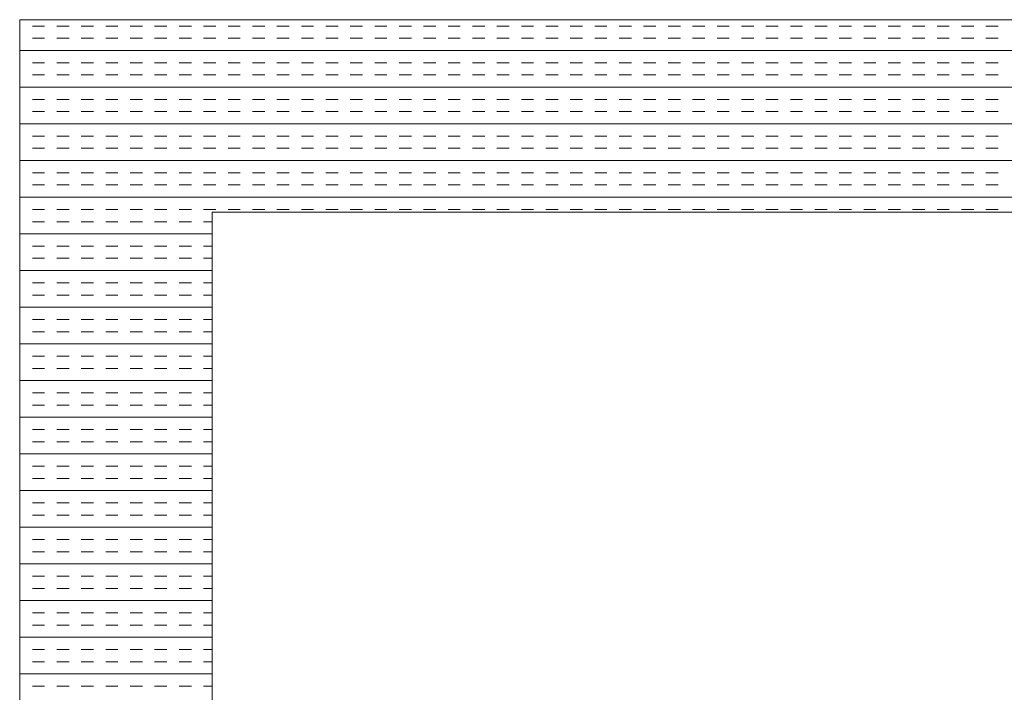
# Model space of a CAD drawing. Extents: x 3940905 to 4145695, y 925352 to 1109797.
# Tile 823 of 1056: x 4040524 to 4040780, y 1100477 to 1100652. Entities that reach past the tile are written whole.
import ezdxf

# ---------------------------------------------------------------- set-up
doc = ezdxf.new("R2010")
doc.units = 0
doc.header["$LTSCALE"] = 750
doc.header["$MEASUREMENT"] = 0
doc.layers.add('CKD Equipments', color=252, linetype='CONTINUOUS', lineweight=0)

msp = doc.modelspace()

# ---------------------------------------------------------------- linework, layer by layer
at = {"layer": 'CKD Equipments'}
for p, q in [((4040524.42, 1100651.64, -7.61), (4040524.42, 1099951.64, -7.61)), ((4041342.42, 1100651.64, -7.61), (4040524.42, 1100651.64, -7.61)), ((4040574.42, 1100601.64, -7.61), (4040574.42, 1100001.64, -7.61)), ((4041292.42, 1100601.64, -7.61), (4040574.42, 1100601.64, -7.61))]:
    msp.add_line(p, q, dxfattribs=at)
at = {"layer": 'CKD Equipments', "color": 4, "linetype": 'Continuous'}
for p, q in [((4040524.55, 1100649.98, -7.61), (4040524.42, 1100649.98, -7.61)), ((4040530.9, 1100649.98, -7.61), (4040527.72, 1100649.98, -7.61)), ((4040537.25, 1100649.98, -7.61), (4040534.07, 1100649.98, -7.61)), ((4040543.6, 1100649.98, -7.61), (4040540.42, 1100649.98, -7.61)), ((4040549.95, 1100649.98, -7.61), (4040546.77, 1100649.98, -7.61)), ((4040556.3, 1100649.98, -7.61), (4040553.12, 1100649.98, -7.61)), ((4040562.65, 1100649.98, -7.61), (4040559.47, 1100649.98, -7.61)), ((4040569, 1100649.98, -7.61), (4040565.82, 1100649.98, -7.61)), ((4040575.35, 1100649.98, -7.61), (4040572.17, 1100649.98, -7.61)), ((4040581.7, 1100649.98, -7.61), (4040578.52, 1100649.98, -7.61)), ((4040588.05, 1100649.98, -7.61), (4040584.87, 1100649.98, -7.61)), ((4040594.4, 1100649.98, -7.61), (4040591.22, 1100649.98, -7.61)), ((4040600.75, 1100649.98, -7.61), (4040597.57, 1100649.98, -7.61)), ((4040607.1, 1100649.98, -7.61), (4040603.92, 1100649.98, -7.61)), ((4040613.45, 1100649.98, -7.61), (4040610.27, 1100649.98, -7.61)), ((4040619.8, 1100649.98, -7.61), (4040616.62, 1100649.98, -7.61)), ((4040626.15, 1100649.98, -7.61), (4040622.97, 1100649.98, -7.61)), ((4040632.5, 1100649.98, -7.61), (4040629.32, 1100649.98, -7.61)), ((4040638.85, 1100649.98, -7.61), (4040635.67, 1100649.98, -7.61)), ((4040645.2, 1100649.98, -7.61), (4040642.02, 1100649.98, -7.61)), ((4040651.55, 1100649.98, -7.61), (4040648.37, 1100649.98, -7.61)), ((4040657.9, 1100649.98, -7.61), (4040654.72, 1100649.98, -7.61)), ((4040664.25, 1100649.98, -7.61), (4040661.07, 1100649.98, -7.61)), ((4040670.6, 1100649.98, -7.61), (4040667.42, 1100649.98, -7.61)), ((4040676.95, 1100649.98, -7.61), (4040673.77, 1100649.98, -7.61)), ((4040683.3, 1100649.98, -7.61), (4040680.12, 1100649.98, -7.61)), ((4040689.65, 1100649.98, -7.61), (4040686.47, 1100649.98, -7.61)), ((4040696, 1100649.98, -7.61), (4040692.82, 1100649.98, -7.61)), ((4040702.35, 1100649.98, -7.61), (4040699.17, 1100649.98, -7.61)), ((4040708.7, 1100649.98, -7.61), (4040705.52, 1100649.98, -7.61)), ((4040715.05, 1100649.98, -7.61), (4040711.87, 1100649.98, -7.61)), ((4040721.4, 1100649.98, -7.61), (4040718.22, 1100649.98, -7.61)), ((4040727.75, 1100649.98, -7.61), (4040724.57, 1100649.98, -7.61)), ((4040734.1, 1100649.98, -7.61), (4040730.92, 1100649.98, -7.61)), ((4040740.45, 1100649.98, -7.61), (4040737.27, 1100649.98, -7.61)), ((4040746.8, 1100649.98, -7.61), (4040743.62, 1100649.98, -7.61)), ((4040753.15, 1100649.98, -7.61), (4040749.97, 1100649.98, -7.61)), ((4040759.5, 1100649.98, -7.61), (4040756.32, 1100649.98, -7.61)), ((4040765.85, 1100649.98, -7.61), (4040762.67, 1100649.98, -7.61)), ((4040772.2, 1100649.98, -7.61), (4040769.02, 1100649.98, -7.61)), ((4040778.55, 1100649.98, -7.61), (4040775.37, 1100649.98, -7.61)), ((4040524.55, 1100646.81, -7.61), (4040524.42, 1100646.81, -7.61)), ((4040530.9, 1100646.81, -7.61), (4040527.72, 1100646.81, -7.61)), ((4040537.25, 1100646.81, -7.61), (4040534.07, 1100646.81, -7.61)), ((4040543.6, 1100646.81, -7.61), (4040540.42, 1100646.81, -7.61)), ((4040549.95, 1100646.81, -7.61), (4040546.77, 1100646.81, -7.61)), ((4040556.3, 1100646.81, -7.61), (4040553.12, 1100646.81, -7.61)), ((4040562.65, 1100646.81, -7.61), (4040559.47, 1100646.81, -7.61)), ((4040569, 1100646.81, -7.61), (4040565.82, 1100646.81, -7.61)), ((4040575.35, 1100646.81, -7.61), (4040572.17, 1100646.81, -7.61)), ((4040581.7, 1100646.81, -7.61), (4040578.52, 1100646.81, -7.61)), ((4040588.05, 1100646.81, -7.61), (4040584.87, 1100646.81, -7.61)), ((4040594.4, 1100646.81, -7.61), (4040591.22, 1100646.81, -7.61)), ((4040600.75, 1100646.81, -7.61), (4040597.57, 1100646.81, -7.61)), ((4040607.1, 1100646.81, -7.61), (4040603.92, 1100646.81, -7.61)), ((4040613.45, 1100646.81, -7.61), (4040610.27, 1100646.81, -7.61)), ((4040619.8, 1100646.81, -7.61), (4040616.62, 1100646.81, -7.61)), ((4040626.15, 1100646.81, -7.61), (4040622.97, 1100646.81, -7.61)), ((4040632.5, 1100646.81, -7.61), (4040629.32, 1100646.81, -7.61)), ((4040638.85, 1100646.81, -7.61), (4040635.67, 1100646.81, -7.61)), ((4040645.2, 1100646.81, -7.61), (4040642.02, 1100646.81, -7.61)), ((4040651.55, 1100646.81, -7.61), (4040648.37, 1100646.81, -7.61)), ((4040657.9, 1100646.81, -7.61), (4040654.72, 1100646.81, -7.61)), ((4040664.25, 1100646.81, -7.61), (4040661.07, 1100646.81, -7.61)), ((4040670.6, 1100646.81, -7.61), (4040667.42, 1100646.81, -7.61)), ((4040676.95, 1100646.81, -7.61), (4040673.77, 1100646.81, -7.61)), ((4040683.3, 1100646.81, -7.61), (4040680.12, 1100646.81, -7.61)), ((4040689.65, 1100646.81, -7.61), (4040686.47, 1100646.81, -7.61)), ((4040696, 1100646.81, -7.61), (4040692.82, 1100646.81, -7.61)), ((4040702.35, 1100646.81, -7.61), (4040699.17, 1100646.81, -7.61)), ((4040708.7, 1100646.81, -7.61), (4040705.52, 1100646.81, -7.61)), ((4040715.05, 1100646.81, -7.61), (4040711.87, 1100646.81, -7.61)), ((4040721.4, 1100646.81, -7.61), (4040718.22, 1100646.81, -7.61)), ((4040727.75, 1100646.81, -7.61), (4040724.57, 1100646.81, -7.61)), ((4040734.1, 1100646.81, -7.61), (4040730.92, 1100646.81, -7.61)), ((4040740.45, 1100646.81, -7.61), (4040737.27, 1100646.81, -7.61)), ((4040746.8, 1100646.81, -7.61), (4040743.62, 1100646.81, -7.61)), ((4040753.15, 1100646.81, -7.61), (4040749.97, 1100646.81, -7.61)), ((4040759.5, 1100646.81, -7.61), (4040756.32, 1100646.81, -7.61)), ((4040765.85, 1100646.81, -7.61), (4040762.67, 1100646.81, -7.61)), ((4040772.2, 1100646.81, -7.61), (4040769.02, 1100646.81, -7.61)), ((4040778.55, 1100646.81, -7.61), (4040775.37, 1100646.81, -7.61)), ((4041342.42, 1100643.63, -7.61), (4040524.42, 1100643.63, -7.61)), ((4040524.55, 1100640.46, -7.61), (4040524.42, 1100640.46, -7.61)), ((4040530.9, 1100640.46, -7.61), (4040527.72, 1100640.46, -7.61)), ((4040537.25, 1100640.46, -7.61), (4040534.07, 1100640.46, -7.61)), ((4040543.6, 1100640.46, -7.61), (4040540.42, 1100640.46, -7.61)), ((4040549.95, 1100640.46, -7.61), (4040546.77, 1100640.46, -7.61)), ((4040556.3, 1100640.46, -7.61), (4040553.12, 1100640.46, -7.61)), ((4040562.65, 1100640.46, -7.61), (4040559.47, 1100640.46, -7.61)), ((4040569, 1100640.46, -7.61), (4040565.82, 1100640.46, -7.61)), ((4040575.35, 1100640.46, -7.61), (4040572.17, 1100640.46, -7.61)), ((4040581.7, 1100640.46, -7.61), (4040578.52, 1100640.46, -7.61)), ((4040588.05, 1100640.46, -7.61), (4040584.87, 1100640.46, -7.61)), ((4040594.4, 1100640.46, -7.61), (4040591.22, 1100640.46, -7.61)), ((4040600.75, 1100640.46, -7.61), (4040597.57, 1100640.46, -7.61)), ((4040607.1, 1100640.46, -7.61), (4040603.92, 1100640.46, -7.61)), ((4040613.45, 1100640.46, -7.61), (4040610.27, 1100640.46, -7.61)), ((4040619.8, 1100640.46, -7.61), (4040616.62, 1100640.46, -7.61)), ((4040626.15, 1100640.46, -7.61), (4040622.97, 1100640.46, -7.61)), ((4040632.5, 1100640.46, -7.61), (4040629.32, 1100640.46, -7.61)), ((4040638.85, 1100640.46, -7.61), (4040635.67, 1100640.46, -7.61)), ((4040645.2, 1100640.46, -7.61), (4040642.02, 1100640.46, -7.61)), ((4040651.55, 1100640.46, -7.61), (4040648.37, 1100640.46, -7.61)), ((4040657.9, 1100640.46, -7.61), (4040654.72, 1100640.46, -7.61)), ((4040664.25, 1100640.46, -7.61), (4040661.07, 1100640.46, -7.61)), ((4040670.6, 1100640.46, -7.61), (4040667.42, 1100640.46, -7.61)), ((4040676.95, 1100640.46, -7.61), (4040673.77, 1100640.46, -7.61)), ((4040683.3, 1100640.46, -7.61), (4040680.12, 1100640.46, -7.61)), ((4040689.65, 1100640.46, -7.61), (4040686.47, 1100640.46, -7.61)), ((4040696, 1100640.46, -7.61), (4040692.82, 1100640.46, -7.61)), ((4040702.35, 1100640.46, -7.61), (4040699.17, 1100640.46, -7.61)), ((4040708.7, 1100640.46, -7.61), (4040705.52, 1100640.46, -7.61)), ((4040715.05, 1100640.46, -7.61), (4040711.87, 1100640.46, -7.61)), ((4040721.4, 1100640.46, -7.61), (4040718.22, 1100640.46, -7.61)), ((4040727.75, 1100640.46, -7.61), (4040724.57, 1100640.46, -7.61)), ((4040734.1, 1100640.46, -7.61), (4040730.92, 1100640.46, -7.61)), ((4040740.45, 1100640.46, -7.61), (4040737.27, 1100640.46, -7.61)), ((4040746.8, 1100640.46, -7.61), (4040743.62, 1100640.46, -7.61)), ((4040753.15, 1100640.46, -7.61), (4040749.97, 1100640.46, -7.61)), ((4040759.5, 1100640.46, -7.61), (4040756.32, 1100640.46, -7.61)), ((4040765.85, 1100640.46, -7.61), (4040762.67, 1100640.46, -7.61)), ((4040772.2, 1100640.46, -7.61), (4040769.02, 1100640.46, -7.61)), ((4040778.55, 1100640.46, -7.61), (4040775.37, 1100640.46, -7.61)), ((4040524.55, 1100637.28, -7.61), (4040524.42, 1100637.28, -7.61)), ((4040530.9, 1100637.28, -7.61), (4040527.72, 1100637.28, -7.61)), ((4040537.25, 1100637.28, -7.61), (4040534.07, 1100637.28, -7.61)), ((4040543.6, 1100637.28, -7.61), (4040540.42, 1100637.28, -7.61)), ((4040549.95, 1100637.28, -7.61), (4040546.77, 1100637.28, -7.61)), ((4040556.3, 1100637.28, -7.61), (4040553.12, 1100637.28, -7.61)), ((4040562.65, 1100637.28, -7.61), (4040559.47, 1100637.28, -7.61)), ((4040569, 1100637.28, -7.61), (4040565.82, 1100637.28, -7.61)), ((4040575.35, 1100637.28, -7.61), (4040572.17, 1100637.28, -7.61)), ((4040581.7, 1100637.28, -7.61), (4040578.52, 1100637.28, -7.61)), ((4040588.05, 1100637.28, -7.61), (4040584.87, 1100637.28, -7.61)), ((4040594.4, 1100637.28, -7.61), (4040591.22, 1100637.28, -7.61)), ((4040600.75, 1100637.28, -7.61), (4040597.57, 1100637.28, -7.61)), ((4040607.1, 1100637.28, -7.61), (4040603.92, 1100637.28, -7.61)), ((4040613.45, 1100637.28, -7.61), (4040610.27, 1100637.28, -7.61)), ((4040619.8, 1100637.28, -7.61), (4040616.62, 1100637.28, -7.61)), ((4040626.15, 1100637.28, -7.61), (4040622.97, 1100637.28, -7.61)), ((4040632.5, 1100637.28, -7.61), (4040629.32, 1100637.28, -7.61)), ((4040638.85, 1100637.28, -7.61), (4040635.67, 1100637.28, -7.61)), ((4040645.2, 1100637.28, -7.61), (4040642.02, 1100637.28, -7.61)), ((4040651.55, 1100637.28, -7.61), (4040648.37, 1100637.28, -7.61)), ((4040657.9, 1100637.28, -7.61), (4040654.72, 1100637.28, -7.61)), ((4040664.25, 1100637.28, -7.61), (4040661.07, 1100637.28, -7.61)), ((4040670.6, 1100637.28, -7.61), (4040667.42, 1100637.28, -7.61)), ((4040676.95, 1100637.28, -7.61), (4040673.77, 1100637.28, -7.61)), ((4040683.3, 1100637.28, -7.61), (4040680.12, 1100637.28, -7.61)), ((4040689.65, 1100637.28, -7.61), (4040686.47, 1100637.28, -7.61)), ((4040696, 1100637.28, -7.61), (4040692.82, 1100637.28, -7.61)), ((4040702.35, 1100637.28, -7.61), (4040699.17, 1100637.28, -7.61)), ((4040708.7, 1100637.28, -7.61), (4040705.52, 1100637.28, -7.61)), ((4040715.05, 1100637.28, -7.61), (4040711.87, 1100637.28, -7.61)), ((4040721.4, 1100637.28, -7.61), (4040718.22, 1100637.28, -7.61)), ((4040727.75, 1100637.28, -7.61), (4040724.57, 1100637.28, -7.61)), ((4040734.1, 1100637.28, -7.61), (4040730.92, 1100637.28, -7.61)), ((4040740.45, 1100637.28, -7.61), (4040737.27, 1100637.28, -7.61)), ((4040746.8, 1100637.28, -7.61), (4040743.62, 1100637.28, -7.61)), ((4040753.15, 1100637.28, -7.61), (4040749.97, 1100637.28, -7.61)), ((4040759.5, 1100637.28, -7.61), (4040756.32, 1100637.28, -7.61)), ((4040765.85, 1100637.28, -7.61), (4040762.67, 1100637.28, -7.61)), ((4040772.2, 1100637.28, -7.61), (4040769.02, 1100637.28, -7.61)), ((4040778.55, 1100637.28, -7.61), (4040775.37, 1100637.28, -7.61)), ((4041342.42, 1100634.11, -7.61), (4040524.42, 1100634.11, -7.61)), ((4040524.55, 1100630.93, -7.61), (4040524.42, 1100630.93, -7.61)), ((4040530.9, 1100630.93, -7.61), (4040527.72, 1100630.93, -7.61)), ((4040537.25, 1100630.93, -7.61), (4040534.07, 1100630.93, -7.61)), ((4040543.6, 1100630.93, -7.61), (4040540.42, 1100630.93, -7.61)), ((4040549.95, 1100630.93, -7.61), (4040546.77, 1100630.93, -7.61)), ((4040556.3, 1100630.93, -7.61), (4040553.12, 1100630.93, -7.61)), ((4040562.65, 1100630.93, -7.61), (4040559.47, 1100630.93, -7.61)), ((4040569, 1100630.93, -7.61), (4040565.82, 1100630.93, -7.61)), ((4040575.35, 1100630.93, -7.61), (4040572.17, 1100630.93, -7.61)), ((4040581.7, 1100630.93, -7.61), (4040578.52, 1100630.93, -7.61)), ((4040588.05, 1100630.93, -7.61), (4040584.87, 1100630.93, -7.61)), ((4040594.4, 1100630.93, -7.61), (4040591.22, 1100630.93, -7.61)), ((4040600.75, 1100630.93, -7.61), (4040597.57, 1100630.93, -7.61)), ((4040607.1, 1100630.93, -7.61), (4040603.92, 1100630.93, -7.61)), ((4040613.45, 1100630.93, -7.61), (4040610.27, 1100630.93, -7.61)), ((4040619.8, 1100630.93, -7.61), (4040616.62, 1100630.93, -7.61)), ((4040626.15, 1100630.93, -7.61), (4040622.97, 1100630.93, -7.61)), ((4040632.5, 1100630.93, -7.61), (4040629.32, 1100630.93, -7.61)), ((4040638.85, 1100630.93, -7.61), (4040635.67, 1100630.93, -7.61)), ((4040645.2, 1100630.93, -7.61), (4040642.02, 1100630.93, -7.61)), ((4040651.55, 1100630.93, -7.61), (4040648.37, 1100630.93, -7.61)), ((4040657.9, 1100630.93, -7.61), (4040654.72, 1100630.93, -7.61)), ((4040664.25, 1100630.93, -7.61), (4040661.07, 1100630.93, -7.61)), ((4040670.6, 1100630.93, -7.61), (4040667.42, 1100630.93, -7.61)), ((4040676.95, 1100630.93, -7.61), (4040673.77, 1100630.93, -7.61)), ((4040683.3, 1100630.93, -7.61), (4040680.12, 1100630.93, -7.61)), ((4040689.65, 1100630.93, -7.61), (4040686.47, 1100630.93, -7.61)), ((4040696, 1100630.93, -7.61), (4040692.82, 1100630.93, -7.61)), ((4040702.35, 1100630.93, -7.61), (4040699.17, 1100630.93, -7.61)), ((4040708.7, 1100630.93, -7.61), (4040705.52, 1100630.93, -7.61)), ((4040715.05, 1100630.93, -7.61), (4040711.87, 1100630.93, -7.61)), ((4040721.4, 1100630.93, -7.61), (4040718.22, 1100630.93, -7.61)), ((4040727.75, 1100630.93, -7.61), (4040724.57, 1100630.93, -7.61)), ((4040734.1, 1100630.93, -7.61), (4040730.92, 1100630.93, -7.61)), ((4040740.45, 1100630.93, -7.61), (4040737.27, 1100630.93, -7.61)), ((4040746.8, 1100630.93, -7.61), (4040743.62, 1100630.93, -7.61)), ((4040753.15, 1100630.93, -7.61), (4040749.97, 1100630.93, -7.61)), ((4040759.5, 1100630.93, -7.61), (4040756.32, 1100630.93, -7.61)), ((4040765.85, 1100630.93, -7.61), (4040762.67, 1100630.93, -7.61)), ((4040772.2, 1100630.93, -7.61), (4040769.02, 1100630.93, -7.61)), ((4040778.55, 1100630.93, -7.61), (4040775.37, 1100630.93, -7.61)), ((4040524.55, 1100627.76, -7.61), (4040524.42, 1100627.76, -7.61)), ((4040530.9, 1100627.76, -7.61), (4040527.72, 1100627.76, -7.61)), ((4040537.25, 1100627.76, -7.61), (4040534.07, 1100627.76, -7.61)), ((4040543.6, 1100627.76, -7.61), (4040540.42, 1100627.76, -7.61)), ((4040549.95, 1100627.76, -7.61), (4040546.77, 1100627.76, -7.61)), ((4040556.3, 1100627.76, -7.61), (4040553.12, 1100627.76, -7.61)), ((4040562.65, 1100627.76, -7.61), (4040559.47, 1100627.76, -7.61)), ((4040569, 1100627.76, -7.61), (4040565.82, 1100627.76, -7.61)), ((4040575.35, 1100627.76, -7.61), (4040572.17, 1100627.76, -7.61)), ((4040581.7, 1100627.76, -7.61), (4040578.52, 1100627.76, -7.61)), ((4040588.05, 1100627.76, -7.61), (4040584.87, 1100627.76, -7.61)), ((4040594.4, 1100627.76, -7.61), (4040591.22, 1100627.76, -7.61)), ((4040600.75, 1100627.76, -7.61), (4040597.57, 1100627.76, -7.61)), ((4040607.1, 1100627.76, -7.61), (4040603.92, 1100627.76, -7.61)), ((4040613.45, 1100627.76, -7.61), (4040610.27, 1100627.76, -7.61)), ((4040619.8, 1100627.76, -7.61), (4040616.62, 1100627.76, -7.61)), ((4040626.15, 1100627.76, -7.61), (4040622.97, 1100627.76, -7.61)), ((4040632.5, 1100627.76, -7.61), (4040629.32, 1100627.76, -7.61)), ((4040638.85, 1100627.76, -7.61), (4040635.67, 1100627.76, -7.61)), ((4040645.2, 1100627.76, -7.61), (4040642.02, 1100627.76, -7.61)), ((4040651.55, 1100627.76, -7.61), (4040648.37, 1100627.76, -7.61)), ((4040657.9, 1100627.76, -7.61), (4040654.72, 1100627.76, -7.61)), ((4040664.25, 1100627.76, -7.61), (4040661.07, 1100627.76, -7.61)), ((4040670.6, 1100627.76, -7.61), (4040667.42, 1100627.76, -7.61)), ((4040676.95, 1100627.76, -7.61), (4040673.77, 1100627.76, -7.61)), ((4040683.3, 1100627.76, -7.61), (4040680.12, 1100627.76, -7.61)), ((4040689.65, 1100627.76, -7.61), (4040686.47, 1100627.76, -7.61)), ((4040696, 1100627.76, -7.61), (4040692.82, 1100627.76, -7.61)), ((4040702.35, 1100627.76, -7.61), (4040699.17, 1100627.76, -7.61)), ((4040708.7, 1100627.76, -7.61), (4040705.52, 1100627.76, -7.61)), ((4040715.05, 1100627.76, -7.61), (4040711.87, 1100627.76, -7.61)), ((4040721.4, 1100627.76, -7.61), (4040718.22, 1100627.76, -7.61)), ((4040727.75, 1100627.76, -7.61), (4040724.57, 1100627.76, -7.61)), ((4040734.1, 1100627.76, -7.61), (4040730.92, 1100627.76, -7.61)), ((4040740.45, 1100627.76, -7.61), (4040737.27, 1100627.76, -7.61)), ((4040746.8, 1100627.76, -7.61), (4040743.62, 1100627.76, -7.61)), ((4040753.15, 1100627.76, -7.61), (4040749.97, 1100627.76, -7.61)), ((4040759.5, 1100627.76, -7.61), (4040756.32, 1100627.76, -7.61)), ((4040765.85, 1100627.76, -7.61), (4040762.67, 1100627.76, -7.61)), ((4040772.2, 1100627.76, -7.61), (4040769.02, 1100627.76, -7.61)), ((4040778.55, 1100627.76, -7.61), (4040775.37, 1100627.76, -7.61)), ((4041342.42, 1100624.58, -7.61), (4040524.42, 1100624.58, -7.61)), ((4040524.55, 1100621.41, -7.61), (4040524.42, 1100621.41, -7.61)), ((4040530.9, 1100621.41, -7.61), (4040527.72, 1100621.41, -7.61)), ((4040537.25, 1100621.41, -7.61), (4040534.07, 1100621.41, -7.61)), ((4040543.6, 1100621.41, -7.61), (4040540.42, 1100621.41, -7.61)), ((4040549.95, 1100621.41, -7.61), (4040546.77, 1100621.41, -7.61)), ((4040556.3, 1100621.41, -7.61), (4040553.12, 1100621.41, -7.61)), ((4040562.65, 1100621.41, -7.61), (4040559.47, 1100621.41, -7.61)), ((4040569, 1100621.41, -7.61), (4040565.82, 1100621.41, -7.61)), ((4040575.35, 1100621.41, -7.61), (4040572.17, 1100621.41, -7.61)), ((4040581.7, 1100621.41, -7.61), (4040578.52, 1100621.41, -7.61)), ((4040588.05, 1100621.41, -7.61), (4040584.87, 1100621.41, -7.61)), ((4040594.4, 1100621.41, -7.61), (4040591.22, 1100621.41, -7.61)), ((4040600.75, 1100621.41, -7.61), (4040597.57, 1100621.41, -7.61)), ((4040607.1, 1100621.41, -7.61), (4040603.92, 1100621.41, -7.61)), ((4040613.45, 1100621.41, -7.61), (4040610.27, 1100621.41, -7.61)), ((4040619.8, 1100621.41, -7.61), (4040616.62, 1100621.41, -7.61)), ((4040626.15, 1100621.41, -7.61), (4040622.97, 1100621.41, -7.61)), ((4040632.5, 1100621.41, -7.61), (4040629.32, 1100621.41, -7.61)), ((4040638.85, 1100621.41, -7.61), (4040635.67, 1100621.41, -7.61)), ((4040645.2, 1100621.41, -7.61), (4040642.02, 1100621.41, -7.61)), ((4040651.55, 1100621.41, -7.61), (4040648.37, 1100621.41, -7.61)), ((4040657.9, 1100621.41, -7.61), (4040654.72, 1100621.41, -7.61)), ((4040664.25, 1100621.41, -7.61), (4040661.07, 1100621.41, -7.61)), ((4040670.6, 1100621.41, -7.61), (4040667.42, 1100621.41, -7.61)), ((4040676.95, 1100621.41, -7.61), (4040673.77, 1100621.41, -7.61)), ((4040683.3, 1100621.41, -7.61), (4040680.12, 1100621.41, -7.61)), ((4040689.65, 1100621.41, -7.61), (4040686.47, 1100621.41, -7.61)), ((4040696, 1100621.41, -7.61), (4040692.82, 1100621.41, -7.61)), ((4040702.35, 1100621.41, -7.61), (4040699.17, 1100621.41, -7.61)), ((4040708.7, 1100621.41, -7.61), (4040705.52, 1100621.41, -7.61)), ((4040715.05, 1100621.41, -7.61), (4040711.87, 1100621.41, -7.61)), ((4040721.4, 1100621.41, -7.61), (4040718.22, 1100621.41, -7.61)), ((4040727.75, 1100621.41, -7.61), (4040724.57, 1100621.41, -7.61)), ((4040734.1, 1100621.41, -7.61), (4040730.92, 1100621.41, -7.61)), ((4040740.45, 1100621.41, -7.61), (4040737.27, 1100621.41, -7.61)), ((4040746.8, 1100621.41, -7.61), (4040743.62, 1100621.41, -7.61)), ((4040753.15, 1100621.41, -7.61), (4040749.97, 1100621.41, -7.61)), ((4040759.5, 1100621.41, -7.61), (4040756.32, 1100621.41, -7.61)), ((4040765.85, 1100621.41, -7.61), (4040762.67, 1100621.41, -7.61)), ((4040772.2, 1100621.41, -7.61), (4040769.02, 1100621.41, -7.61)), ((4040778.55, 1100621.41, -7.61), (4040775.37, 1100621.41, -7.61)), ((4040524.55, 1100618.23, -7.61), (4040524.42, 1100618.23, -7.61)), ((4040530.9, 1100618.23, -7.61), (4040527.72, 1100618.23, -7.61)), ((4040537.25, 1100618.23, -7.61), (4040534.07, 1100618.23, -7.61)), ((4040543.6, 1100618.23, -7.61), (4040540.42, 1100618.23, -7.61)), ((4040549.95, 1100618.23, -7.61), (4040546.77, 1100618.23, -7.61)), ((4040556.3, 1100618.23, -7.61), (4040553.12, 1100618.23, -7.61)), ((4040562.65, 1100618.23, -7.61), (4040559.47, 1100618.23, -7.61)), ((4040569, 1100618.23, -7.61), (4040565.82, 1100618.23, -7.61)), ((4040575.35, 1100618.23, -7.61), (4040572.17, 1100618.23, -7.61)), ((4040581.7, 1100618.23, -7.61), (4040578.52, 1100618.23, -7.61)), ((4040588.05, 1100618.23, -7.61), (4040584.87, 1100618.23, -7.61)), ((4040594.4, 1100618.23, -7.61), (4040591.22, 1100618.23, -7.61)), ((4040600.75, 1100618.23, -7.61), (4040597.57, 1100618.23, -7.61)), ((4040607.1, 1100618.23, -7.61), (4040603.92, 1100618.23, -7.61)), ((4040613.45, 1100618.23, -7.61), (4040610.27, 1100618.23, -7.61)), ((4040619.8, 1100618.23, -7.61), (4040616.62, 1100618.23, -7.61)), ((4040626.15, 1100618.23, -7.61), (4040622.97, 1100618.23, -7.61)), ((4040632.5, 1100618.23, -7.61), (4040629.32, 1100618.23, -7.61)), ((4040638.85, 1100618.23, -7.61), (4040635.67, 1100618.23, -7.61)), ((4040645.2, 1100618.23, -7.61), (4040642.02, 1100618.23, -7.61)), ((4040651.55, 1100618.23, -7.61), (4040648.37, 1100618.23, -7.61)), ((4040657.9, 1100618.23, -7.61), (4040654.72, 1100618.23, -7.61)), ((4040664.25, 1100618.23, -7.61), (4040661.07, 1100618.23, -7.61)), ((4040670.6, 1100618.23, -7.61), (4040667.42, 1100618.23, -7.61)), ((4040676.95, 1100618.23, -7.61), (4040673.77, 1100618.23, -7.61)), ((4040683.3, 1100618.23, -7.61), (4040680.12, 1100618.23, -7.61)), ((4040689.65, 1100618.23, -7.61), (4040686.47, 1100618.23, -7.61)), ((4040696, 1100618.23, -7.61), (4040692.82, 1100618.23, -7.61)), ((4040702.35, 1100618.23, -7.61), (4040699.17, 1100618.23, -7.61)), ((4040708.7, 1100618.23, -7.61), (4040705.52, 1100618.23, -7.61)), ((4040715.05, 1100618.23, -7.61), (4040711.87, 1100618.23, -7.61)), ((4040721.4, 1100618.23, -7.61), (4040718.22, 1100618.23, -7.61)), ((4040727.75, 1100618.23, -7.61), (4040724.57, 1100618.23, -7.61)), ((4040734.1, 1100618.23, -7.61), (4040730.92, 1100618.23, -7.61)), ((4040740.45, 1100618.23, -7.61), (4040737.27, 1100618.23, -7.61)), ((4040746.8, 1100618.23, -7.61), (4040743.62, 1100618.23, -7.61)), ((4040753.15, 1100618.23, -7.61), (4040749.97, 1100618.23, -7.61)), ((4040759.5, 1100618.23, -7.61), (4040756.32, 1100618.23, -7.61)), ((4040765.85, 1100618.23, -7.61), (4040762.67, 1100618.23, -7.61)), ((4040772.2, 1100618.23, -7.61), (4040769.02, 1100618.23, -7.61)), ((4040778.55, 1100618.23, -7.61), (4040775.37, 1100618.23, -7.61)), ((4041342.42, 1100615.06, -7.61), (4040524.42, 1100615.06, -7.61)), ((4040524.55, 1100611.88, -7.61), (4040524.42, 1100611.88, -7.61)), ((4040530.9, 1100611.88, -7.61), (4040527.72, 1100611.88, -7.61)), ((4040537.25, 1100611.88, -7.61), (4040534.07, 1100611.88, -7.61)), ((4040543.6, 1100611.88, -7.61), (4040540.42, 1100611.88, -7.61)), ((4040549.95, 1100611.88, -7.61), (4040546.77, 1100611.88, -7.61)), ((4040556.3, 1100611.88, -7.61), (4040553.12, 1100611.88, -7.61)), ((4040562.65, 1100611.88, -7.61), (4040559.47, 1100611.88, -7.61)), ((4040569, 1100611.88, -7.61), (4040565.82, 1100611.88, -7.61)), ((4040575.35, 1100611.88, -7.61), (4040572.17, 1100611.88, -7.61)), ((4040581.7, 1100611.88, -7.61), (4040578.52, 1100611.88, -7.61)), ((4040588.05, 1100611.88, -7.61), (4040584.87, 1100611.88, -7.61)), ((4040594.4, 1100611.88, -7.61), (4040591.22, 1100611.88, -7.61)), ((4040600.75, 1100611.88, -7.61), (4040597.57, 1100611.88, -7.61)), ((4040607.1, 1100611.88, -7.61), (4040603.92, 1100611.88, -7.61)), ((4040613.45, 1100611.88, -7.61), (4040610.27, 1100611.88, -7.61)), ((4040619.8, 1100611.88, -7.61), (4040616.62, 1100611.88, -7.61)), ((4040626.15, 1100611.88, -7.61), (4040622.97, 1100611.88, -7.61)), ((4040632.5, 1100611.88, -7.61), (4040629.32, 1100611.88, -7.61)), ((4040638.85, 1100611.88, -7.61), (4040635.67, 1100611.88, -7.61)), ((4040645.2, 1100611.88, -7.61), (4040642.02, 1100611.88, -7.61)), ((4040651.55, 1100611.88, -7.61), (4040648.37, 1100611.88, -7.61)), ((4040657.9, 1100611.88, -7.61), (4040654.72, 1100611.88, -7.61)), ((4040664.25, 1100611.88, -7.61), (4040661.07, 1100611.88, -7.61)), ((4040670.6, 1100611.88, -7.61), (4040667.42, 1100611.88, -7.61)), ((4040676.95, 1100611.88, -7.61), (4040673.77, 1100611.88, -7.61)), ((4040683.3, 1100611.88, -7.61), (4040680.12, 1100611.88, -7.61)), ((4040689.65, 1100611.88, -7.61), (4040686.47, 1100611.88, -7.61)), ((4040696, 1100611.88, -7.61), (4040692.82, 1100611.88, -7.61)), ((4040702.35, 1100611.88, -7.61), (4040699.17, 1100611.88, -7.61)), ((4040708.7, 1100611.88, -7.61), (4040705.52, 1100611.88, -7.61)), ((4040715.05, 1100611.88, -7.61), (4040711.87, 1100611.88, -7.61)), ((4040721.4, 1100611.88, -7.61), (4040718.22, 1100611.88, -7.61)), ((4040727.75, 1100611.88, -7.61), (4040724.57, 1100611.88, -7.61)), ((4040734.1, 1100611.88, -7.61), (4040730.92, 1100611.88, -7.61)), ((4040740.45, 1100611.88, -7.61), (4040737.27, 1100611.88, -7.61)), ((4040746.8, 1100611.88, -7.61), (4040743.62, 1100611.88, -7.61)), ((4040753.15, 1100611.88, -7.61), (4040749.97, 1100611.88, -7.61)), ((4040759.5, 1100611.88, -7.61), (4040756.32, 1100611.88, -7.61)), ((4040765.85, 1100611.88, -7.61), (4040762.67, 1100611.88, -7.61)), ((4040772.2, 1100611.88, -7.61), (4040769.02, 1100611.88, -7.61)), ((4040778.55, 1100611.88, -7.61), (4040775.37, 1100611.88, -7.61)), ((4040524.55, 1100608.71, -7.61), (4040524.42, 1100608.71, -7.61)), ((4040530.9, 1100608.71, -7.61), (4040527.72, 1100608.71, -7.61)), ((4040537.25, 1100608.71, -7.61), (4040534.07, 1100608.71, -7.61)), ((4040543.6, 1100608.71, -7.61), (4040540.42, 1100608.71, -7.61)), ((4040549.95, 1100608.71, -7.61), (4040546.77, 1100608.71, -7.61)), ((4040556.3, 1100608.71, -7.61), (4040553.12, 1100608.71, -7.61)), ((4040562.65, 1100608.71, -7.61), (4040559.47, 1100608.71, -7.61)), ((4040569, 1100608.71, -7.61), (4040565.82, 1100608.71, -7.61)), ((4040575.35, 1100608.71, -7.61), (4040572.17, 1100608.71, -7.61)), ((4040581.7, 1100608.71, -7.61), (4040578.52, 1100608.71, -7.61)), ((4040588.05, 1100608.71, -7.61), (4040584.87, 1100608.71, -7.61)), ((4040594.4, 1100608.71, -7.61), (4040591.22, 1100608.71, -7.61)), ((4040600.75, 1100608.71, -7.61), (4040597.57, 1100608.71, -7.61)), ((4040607.1, 1100608.71, -7.61), (4040603.92, 1100608.71, -7.61)), ((4040613.45, 1100608.71, -7.61), (4040610.27, 1100608.71, -7.61)), ((4040619.8, 1100608.71, -7.61), (4040616.62, 1100608.71, -7.61)), ((4040626.15, 1100608.71, -7.61), (4040622.97, 1100608.71, -7.61)), ((4040632.5, 1100608.71, -7.61), (4040629.32, 1100608.71, -7.61)), ((4040638.85, 1100608.71, -7.61), (4040635.67, 1100608.71, -7.61)), ((4040645.2, 1100608.71, -7.61), (4040642.02, 1100608.71, -7.61)), ((4040651.55, 1100608.71, -7.61), (4040648.37, 1100608.71, -7.61)), ((4040657.9, 1100608.71, -7.61), (4040654.72, 1100608.71, -7.61)), ((4040664.25, 1100608.71, -7.61), (4040661.07, 1100608.71, -7.61)), ((4040670.6, 1100608.71, -7.61), (4040667.42, 1100608.71, -7.61)), ((4040676.95, 1100608.71, -7.61), (4040673.77, 1100608.71, -7.61)), ((4040683.3, 1100608.71, -7.61), (4040680.12, 1100608.71, -7.61)), ((4040689.65, 1100608.71, -7.61), (4040686.47, 1100608.71, -7.61)), ((4040696, 1100608.71, -7.61), (4040692.82, 1100608.71, -7.61)), ((4040702.35, 1100608.71, -7.61), (4040699.17, 1100608.71, -7.61)), ((4040708.7, 1100608.71, -7.61), (4040705.52, 1100608.71, -7.61)), ((4040715.05, 1100608.71, -7.61), (4040711.87, 1100608.71, -7.61)), ((4040721.4, 1100608.71, -7.61), (4040718.22, 1100608.71, -7.61)), ((4040727.75, 1100608.71, -7.61), (4040724.57, 1100608.71, -7.61)), ((4040734.1, 1100608.71, -7.61), (4040730.92, 1100608.71, -7.61)), ((4040740.45, 1100608.71, -7.61), (4040737.27, 1100608.71, -7.61)), ((4040746.8, 1100608.71, -7.61), (4040743.62, 1100608.71, -7.61)), ((4040753.15, 1100608.71, -7.61), (4040749.97, 1100608.71, -7.61)), ((4040759.5, 1100608.71, -7.61), (4040756.32, 1100608.71, -7.61)), ((4040765.85, 1100608.71, -7.61), (4040762.67, 1100608.71, -7.61)), ((4040772.2, 1100608.71, -7.61), (4040769.02, 1100608.71, -7.61)), ((4040778.55, 1100608.71, -7.61), (4040775.37, 1100608.71, -7.61)), ((4041342.42, 1100605.53, -7.61), (4040524.42, 1100605.53, -7.61)), ((4040524.55, 1100602.36, -7.61), (4040524.42, 1100602.36, -7.61)), ((4040530.9, 1100602.36, -7.61), (4040527.72, 1100602.36, -7.61)), ((4040537.25, 1100602.36, -7.61), (4040534.07, 1100602.36, -7.61)), ((4040543.6, 1100602.36, -7.61), (4040540.42, 1100602.36, -7.61)), ((4040549.95, 1100602.36, -7.61), (4040546.77, 1100602.36, -7.61)), ((4040556.3, 1100602.36, -7.61), (4040553.12, 1100602.36, -7.61)), ((4040562.65, 1100602.36, -7.61), (4040559.47, 1100602.36, -7.61)), ((4040569, 1100602.36, -7.61), (4040565.82, 1100602.36, -7.61)), ((4040575.35, 1100602.36, -7.61), (4040572.17, 1100602.36, -7.61)), ((4040581.7, 1100602.36, -7.61), (4040578.52, 1100602.36, -7.61)), ((4040588.05, 1100602.36, -7.61), (4040584.87, 1100602.36, -7.61)), ((4040594.4, 1100602.36, -7.61), (4040591.22, 1100602.36, -7.61)), ((4040600.75, 1100602.36, -7.61), (4040597.57, 1100602.36, -7.61)), ((4040607.1, 1100602.36, -7.61), (4040603.92, 1100602.36, -7.61)), ((4040613.45, 1100602.36, -7.61), (4040610.27, 1100602.36, -7.61)), ((4040619.8, 1100602.36, -7.61), (4040616.62, 1100602.36, -7.61)), ((4040626.15, 1100602.36, -7.61), (4040622.97, 1100602.36, -7.61)), ((4040632.5, 1100602.36, -7.61), (4040629.32, 1100602.36, -7.61)), ((4040638.85, 1100602.36, -7.61), (4040635.67, 1100602.36, -7.61)), ((4040645.2, 1100602.36, -7.61), (4040642.02, 1100602.36, -7.61)), ((4040651.55, 1100602.36, -7.61), (4040648.37, 1100602.36, -7.61)), ((4040657.9, 1100602.36, -7.61), (4040654.72, 1100602.36, -7.61)), ((4040664.25, 1100602.36, -7.61), (4040661.07, 1100602.36, -7.61)), ((4040670.6, 1100602.36, -7.61), (4040667.42, 1100602.36, -7.61)), ((4040676.95, 1100602.36, -7.61), (4040673.77, 1100602.36, -7.61)), ((4040683.3, 1100602.36, -7.61), (4040680.12, 1100602.36, -7.61)), ((4040689.65, 1100602.36, -7.61), (4040686.47, 1100602.36, -7.61)), ((4040696, 1100602.36, -7.61), (4040692.82, 1100602.36, -7.61)), ((4040702.35, 1100602.36, -7.61), (4040699.17, 1100602.36, -7.61)), ((4040708.7, 1100602.36, -7.61), (4040705.52, 1100602.36, -7.61)), ((4040715.05, 1100602.36, -7.61), (4040711.87, 1100602.36, -7.61)), ((4040721.4, 1100602.36, -7.61), (4040718.22, 1100602.36, -7.61)), ((4040727.75, 1100602.36, -7.61), (4040724.57, 1100602.36, -7.61)), ((4040734.1, 1100602.36, -7.61), (4040730.92, 1100602.36, -7.61)), ((4040740.45, 1100602.36, -7.61), (4040737.27, 1100602.36, -7.61)), ((4040746.8, 1100602.36, -7.61), (4040743.62, 1100602.36, -7.61)), ((4040753.15, 1100602.36, -7.61), (4040749.97, 1100602.36, -7.61)), ((4040759.5, 1100602.36, -7.61), (4040756.32, 1100602.36, -7.61)), ((4040765.85, 1100602.36, -7.61), (4040762.67, 1100602.36, -7.61)), ((4040772.2, 1100602.36, -7.61), (4040769.02, 1100602.36, -7.61)), ((4040778.55, 1100602.36, -7.61), (4040775.37, 1100602.36, -7.61)), ((4040524.55, 1100599.18, -7.61), (4040524.42, 1100599.18, -7.61)), ((4040530.9, 1100599.18, -7.61), (4040527.72, 1100599.18, -7.61)), ((4040537.25, 1100599.18, -7.61), (4040534.07, 1100599.18, -7.61)), ((4040543.6, 1100599.18, -7.61), (4040540.42, 1100599.18, -7.61)), ((4040549.95, 1100599.18, -7.61), (4040546.77, 1100599.18, -7.61)), ((4040556.3, 1100599.18, -7.61), (4040553.12, 1100599.18, -7.61)), ((4040562.65, 1100599.18, -7.61), (4040559.47, 1100599.18, -7.61)), ((4040569, 1100599.18, -7.61), (4040565.82, 1100599.18, -7.61)), ((4040574.42, 1100599.18, -7.61), (4040572.17, 1100599.18, -7.61)), ((4040574.42, 1100596.01, -7.61), (4040524.42, 1100596.01, -7.61)), ((4040524.55, 1100592.83, -7.61), (4040524.42, 1100592.83, -7.61)), ((4040530.9, 1100592.83, -7.61), (4040527.72, 1100592.83, -7.61)), ((4040537.25, 1100592.83, -7.61), (4040534.07, 1100592.83, -7.61)), ((4040543.6, 1100592.83, -7.61), (4040540.42, 1100592.83, -7.61)), ((4040549.95, 1100592.83, -7.61), (4040546.77, 1100592.83, -7.61)), ((4040556.3, 1100592.83, -7.61), (4040553.12, 1100592.83, -7.61)), ((4040562.65, 1100592.83, -7.61), (4040559.47, 1100592.83, -7.61)), ((4040569, 1100592.83, -7.61), (4040565.82, 1100592.83, -7.61)), ((4040574.42, 1100592.83, -7.61), (4040572.17, 1100592.83, -7.61)), ((4040524.55, 1100589.66, -7.61), (4040524.42, 1100589.66, -7.61)), ((4040530.9, 1100589.66, -7.61), (4040527.72, 1100589.66, -7.61)), ((4040537.25, 1100589.66, -7.61), (4040534.07, 1100589.66, -7.61)), ((4040543.6, 1100589.66, -7.61), (4040540.42, 1100589.66, -7.61)), ((4040549.95, 1100589.66, -7.61), (4040546.77, 1100589.66, -7.61)), ((4040556.3, 1100589.66, -7.61), (4040553.12, 1100589.66, -7.61)), ((4040562.65, 1100589.66, -7.61), (4040559.47, 1100589.66, -7.61)), ((4040569, 1100589.66, -7.61), (4040565.82, 1100589.66, -7.61)), ((4040574.42, 1100589.66, -7.61), (4040572.17, 1100589.66, -7.61)), ((4040574.42, 1100586.48, -7.61), (4040524.42, 1100586.48, -7.61)), ((4040524.55, 1100583.31, -7.61), (4040524.42, 1100583.31, -7.61)), ((4040530.9, 1100583.31, -7.61), (4040527.72, 1100583.31, -7.61)), ((4040537.25, 1100583.31, -7.61), (4040534.07, 1100583.31, -7.61)), ((4040543.6, 1100583.31, -7.61), (4040540.42, 1100583.31, -7.61)), ((4040549.95, 1100583.31, -7.61), (4040546.77, 1100583.31, -7.61)), ((4040556.3, 1100583.31, -7.61), (4040553.12, 1100583.31, -7.61)), ((4040562.65, 1100583.31, -7.61), (4040559.47, 1100583.31, -7.61)), ((4040569, 1100583.31, -7.61), (4040565.82, 1100583.31, -7.61)), ((4040574.42, 1100583.31, -7.61), (4040572.17, 1100583.31, -7.61)), ((4040524.55, 1100580.13, -7.61), (4040524.42, 1100580.13, -7.61)), ((4040530.9, 1100580.13, -7.61), (4040527.72, 1100580.13, -7.61)), ((4040537.25, 1100580.13, -7.61), (4040534.07, 1100580.13, -7.61)), ((4040543.6, 1100580.13, -7.61), (4040540.42, 1100580.13, -7.61)), ((4040549.95, 1100580.13, -7.61), (4040546.77, 1100580.13, -7.61)), ((4040556.3, 1100580.13, -7.61), (4040553.12, 1100580.13, -7.61)), ((4040562.65, 1100580.13, -7.61), (4040559.47, 1100580.13, -7.61)), ((4040569, 1100580.13, -7.61), (4040565.82, 1100580.13, -7.61)), ((4040574.42, 1100580.13, -7.61), (4040572.17, 1100580.13, -7.61)), ((4040574.42, 1100576.96, -7.61), (4040524.42, 1100576.96, -7.61)), ((4040524.55, 1100573.78, -7.61), (4040524.42, 1100573.78, -7.61)), ((4040530.9, 1100573.78, -7.61), (4040527.72, 1100573.78, -7.61)), ((4040537.25, 1100573.78, -7.61), (4040534.07, 1100573.78, -7.61)), ((4040543.6, 1100573.78, -7.61), (4040540.42, 1100573.78, -7.61)), ((4040549.95, 1100573.78, -7.61), (4040546.77, 1100573.78, -7.61)), ((4040556.3, 1100573.78, -7.61), (4040553.12, 1100573.78, -7.61)), ((4040562.65, 1100573.78, -7.61), (4040559.47, 1100573.78, -7.61)), ((4040569, 1100573.78, -7.61), (4040565.82, 1100573.78, -7.61)), ((4040574.42, 1100573.78, -7.61), (4040572.17, 1100573.78, -7.61)), ((4040524.55, 1100570.61, -7.61), (4040524.42, 1100570.61, -7.61)), ((4040530.9, 1100570.61, -7.61), (4040527.72, 1100570.61, -7.61)), ((4040537.25, 1100570.61, -7.61), (4040534.07, 1100570.61, -7.61)), ((4040543.6, 1100570.61, -7.61), (4040540.42, 1100570.61, -7.61)), ((4040549.95, 1100570.61, -7.61), (4040546.77, 1100570.61, -7.61)), ((4040556.3, 1100570.61, -7.61), (4040553.12, 1100570.61, -7.61)), ((4040562.65, 1100570.61, -7.61), (4040559.47, 1100570.61, -7.61)), ((4040569, 1100570.61, -7.61), (4040565.82, 1100570.61, -7.61)), ((4040574.42, 1100570.61, -7.61), (4040572.17, 1100570.61, -7.61)), ((4040574.42, 1100567.43, -7.61), (4040524.42, 1100567.43, -7.61)), ((4040524.55, 1100564.26, -7.61), (4040524.42, 1100564.26, -7.61)), ((4040530.9, 1100564.26, -7.61), (4040527.72, 1100564.26, -7.61)), ((4040537.25, 1100564.26, -7.61), (4040534.07, 1100564.26, -7.61)), ((4040543.6, 1100564.26, -7.61), (4040540.42, 1100564.26, -7.61)), ((4040549.95, 1100564.26, -7.61), (4040546.77, 1100564.26, -7.61)), ((4040556.3, 1100564.26, -7.61), (4040553.12, 1100564.26, -7.61)), ((4040562.65, 1100564.26, -7.61), (4040559.47, 1100564.26, -7.61)), ((4040569, 1100564.26, -7.61), (4040565.82, 1100564.26, -7.61)), ((4040574.42, 1100564.26, -7.61), (4040572.17, 1100564.26, -7.61)), ((4040524.55, 1100561.08, -7.61), (4040524.42, 1100561.08, -7.61)), ((4040530.9, 1100561.08, -7.61), (4040527.72, 1100561.08, -7.61)), ((4040537.25, 1100561.08, -7.61), (4040534.07, 1100561.08, -7.61)), ((4040543.6, 1100561.08, -7.61), (4040540.42, 1100561.08, -7.61)), ((4040549.95, 1100561.08, -7.61), (4040546.77, 1100561.08, -7.61)), ((4040556.3, 1100561.08, -7.61), (4040553.12, 1100561.08, -7.61)), ((4040562.65, 1100561.08, -7.61), (4040559.47, 1100561.08, -7.61)), ((4040569, 1100561.08, -7.61), (4040565.82, 1100561.08, -7.61)), ((4040574.42, 1100561.08, -7.61), (4040572.17, 1100561.08, -7.61)), ((4040574.42, 1100557.91, -7.61), (4040524.42, 1100557.91, -7.61)), ((4040524.55, 1100554.73, -7.61), (4040524.42, 1100554.73, -7.61)), ((4040530.9, 1100554.73, -7.61), (4040527.72, 1100554.73, -7.61)), ((4040537.25, 1100554.73, -7.61), (4040534.07, 1100554.73, -7.61)), ((4040543.6, 1100554.73, -7.61), (4040540.42, 1100554.73, -7.61)), ((4040549.95, 1100554.73, -7.61), (4040546.77, 1100554.73, -7.61)), ((4040556.3, 1100554.73, -7.61), (4040553.12, 1100554.73, -7.61)), ((4040562.65, 1100554.73, -7.61), (4040559.47, 1100554.73, -7.61)), ((4040569, 1100554.73, -7.61), (4040565.82, 1100554.73, -7.61)), ((4040574.42, 1100554.73, -7.61), (4040572.17, 1100554.73, -7.61)), ((4040524.55, 1100551.56, -7.61), (4040524.42, 1100551.56, -7.61)), ((4040530.9, 1100551.56, -7.61), (4040527.72, 1100551.56, -7.61)), ((4040537.25, 1100551.56, -7.61), (4040534.07, 1100551.56, -7.61)), ((4040543.6, 1100551.56, -7.61), (4040540.42, 1100551.56, -7.61)), ((4040549.95, 1100551.56, -7.61), (4040546.77, 1100551.56, -7.61)), ((4040556.3, 1100551.56, -7.61), (4040553.12, 1100551.56, -7.61)), ((4040562.65, 1100551.56, -7.61), (4040559.47, 1100551.56, -7.61)), ((4040569, 1100551.56, -7.61), (4040565.82, 1100551.56, -7.61)), ((4040574.42, 1100551.56, -7.61), (4040572.17, 1100551.56, -7.61)), ((4040574.42, 1100548.38, -7.61), (4040524.42, 1100548.38, -7.61)), ((4040524.55, 1100545.21, -7.61), (4040524.42, 1100545.21, -7.61)), ((4040530.9, 1100545.21, -7.61), (4040527.72, 1100545.21, -7.61)), ((4040537.25, 1100545.21, -7.61), (4040534.07, 1100545.21, -7.61)), ((4040543.6, 1100545.21, -7.61), (4040540.42, 1100545.21, -7.61)), ((4040549.95, 1100545.21, -7.61), (4040546.77, 1100545.21, -7.61)), ((4040556.3, 1100545.21, -7.61), (4040553.12, 1100545.21, -7.61)), ((4040562.65, 1100545.21, -7.61), (4040559.47, 1100545.21, -7.61)), ((4040569, 1100545.21, -7.61), (4040565.82, 1100545.21, -7.61)), ((4040574.42, 1100545.21, -7.61), (4040572.17, 1100545.21, -7.61)), ((4040524.55, 1100542.03, -7.61), (4040524.42, 1100542.03, -7.61)), ((4040530.9, 1100542.03, -7.61), (4040527.72, 1100542.03, -7.61)), ((4040537.25, 1100542.03, -7.61), (4040534.07, 1100542.03, -7.61)), ((4040543.6, 1100542.03, -7.61), (4040540.42, 1100542.03, -7.61)), ((4040549.95, 1100542.03, -7.61), (4040546.77, 1100542.03, -7.61)), ((4040556.3, 1100542.03, -7.61), (4040553.12, 1100542.03, -7.61)), ((4040562.65, 1100542.03, -7.61), (4040559.47, 1100542.03, -7.61)), ((4040569, 1100542.03, -7.61), (4040565.82, 1100542.03, -7.61)), ((4040574.42, 1100542.03, -7.61), (4040572.17, 1100542.03, -7.61)), ((4040574.42, 1100538.86, -7.61), (4040524.42, 1100538.86, -7.61)), ((4040524.55, 1100535.68, -7.61), (4040524.42, 1100535.68, -7.61)), ((4040530.9, 1100535.68, -7.61), (4040527.72, 1100535.68, -7.61)), ((4040537.25, 1100535.68, -7.61), (4040534.07, 1100535.68, -7.61)), ((4040543.6, 1100535.68, -7.61), (4040540.42, 1100535.68, -7.61)), ((4040549.95, 1100535.68, -7.61), (4040546.77, 1100535.68, -7.61)), ((4040556.3, 1100535.68, -7.61), (4040553.12, 1100535.68, -7.61)), ((4040562.65, 1100535.68, -7.61), (4040559.47, 1100535.68, -7.61)), ((4040569, 1100535.68, -7.61), (4040565.82, 1100535.68, -7.61)), ((4040574.42, 1100535.68, -7.61), (4040572.17, 1100535.68, -7.61)), ((4040524.55, 1100532.51, -7.61), (4040524.42, 1100532.51, -7.61)), ((4040530.9, 1100532.51, -7.61), (4040527.72, 1100532.51, -7.61)), ((4040537.25, 1100532.51, -7.61), (4040534.07, 1100532.51, -7.61)), ((4040543.6, 1100532.51, -7.61), (4040540.42, 1100532.51, -7.61)), ((4040549.95, 1100532.51, -7.61), (4040546.77, 1100532.51, -7.61)), ((4040556.3, 1100532.51, -7.61), (4040553.12, 1100532.51, -7.61)), ((4040562.65, 1100532.51, -7.61), (4040559.47, 1100532.51, -7.61)), ((4040569, 1100532.51, -7.61), (4040565.82, 1100532.51, -7.61)), ((4040574.42, 1100532.51, -7.61), (4040572.17, 1100532.51, -7.61)), ((4040574.42, 1100529.33, -7.61), (4040524.42, 1100529.33, -7.61)), ((4040524.55, 1100526.16, -7.61), (4040524.42, 1100526.16, -7.61)), ((4040530.9, 1100526.16, -7.61), (4040527.72, 1100526.16, -7.61)), ((4040537.25, 1100526.16, -7.61), (4040534.07, 1100526.16, -7.61)), ((4040543.6, 1100526.16, -7.61), (4040540.42, 1100526.16, -7.61)), ((4040549.95, 1100526.16, -7.61), (4040546.77, 1100526.16, -7.61)), ((4040556.3, 1100526.16, -7.61), (4040553.12, 1100526.16, -7.61)), ((4040562.65, 1100526.16, -7.61), (4040559.47, 1100526.16, -7.61)), ((4040569, 1100526.16, -7.61), (4040565.82, 1100526.16, -7.61)), ((4040574.42, 1100526.16, -7.61), (4040572.17, 1100526.16, -7.61)), ((4040524.55, 1100522.98, -7.61), (4040524.42, 1100522.98, -7.61)), ((4040530.9, 1100522.98, -7.61), (4040527.72, 1100522.98, -7.61)), ((4040537.25, 1100522.98, -7.61), (4040534.07, 1100522.98, -7.61)), ((4040543.6, 1100522.98, -7.61), (4040540.42, 1100522.98, -7.61)), ((4040549.95, 1100522.98, -7.61), (4040546.77, 1100522.98, -7.61)), ((4040556.3, 1100522.98, -7.61), (4040553.12, 1100522.98, -7.61)), ((4040562.65, 1100522.98, -7.61), (4040559.47, 1100522.98, -7.61)), ((4040569, 1100522.98, -7.61), (4040565.82, 1100522.98, -7.61)), ((4040574.42, 1100522.98, -7.61), (4040572.17, 1100522.98, -7.61)), ((4040574.42, 1100519.81, -7.61), (4040524.42, 1100519.81, -7.61)), ((4040524.55, 1100516.63, -7.61), (4040524.42, 1100516.63, -7.61)), ((4040530.9, 1100516.63, -7.61), (4040527.72, 1100516.63, -7.61)), ((4040537.25, 1100516.63, -7.61), (4040534.07, 1100516.63, -7.61)), ((4040543.6, 1100516.63, -7.61), (4040540.42, 1100516.63, -7.61)), ((4040549.95, 1100516.63, -7.61), (4040546.77, 1100516.63, -7.61)), ((4040556.3, 1100516.63, -7.61), (4040553.12, 1100516.63, -7.61)), ((4040562.65, 1100516.63, -7.61), (4040559.47, 1100516.63, -7.61)), ((4040569, 1100516.63, -7.61), (4040565.82, 1100516.63, -7.61)), ((4040574.42, 1100516.63, -7.61), (4040572.17, 1100516.63, -7.61)), ((4040524.55, 1100513.46, -7.61), (4040524.42, 1100513.46, -7.61)), ((4040530.9, 1100513.46, -7.61), (4040527.72, 1100513.46, -7.61)), ((4040537.25, 1100513.46, -7.61), (4040534.07, 1100513.46, -7.61)), ((4040543.6, 1100513.46, -7.61), (4040540.42, 1100513.46, -7.61)), ((4040549.95, 1100513.46, -7.61), (4040546.77, 1100513.46, -7.61)), ((4040556.3, 1100513.46, -7.61), (4040553.12, 1100513.46, -7.61)), ((4040562.65, 1100513.46, -7.61), (4040559.47, 1100513.46, -7.61)), ((4040569, 1100513.46, -7.61), (4040565.82, 1100513.46, -7.61)), ((4040574.42, 1100513.46, -7.61), (4040572.17, 1100513.46, -7.61)), ((4040574.42, 1100510.28, -7.61), (4040524.42, 1100510.28, -7.61)), ((4040524.55, 1100507.11, -7.61), (4040524.42, 1100507.11, -7.61)), ((4040530.9, 1100507.11, -7.61), (4040527.72, 1100507.11, -7.61)), ((4040537.25, 1100507.11, -7.61), (4040534.07, 1100507.11, -7.61)), ((4040543.6, 1100507.11, -7.61), (4040540.42, 1100507.11, -7.61)), ((4040549.95, 1100507.11, -7.61), (4040546.77, 1100507.11, -7.61)), ((4040556.3, 1100507.11, -7.61), (4040553.12, 1100507.11, -7.61)), ((4040562.65, 1100507.11, -7.61), (4040559.47, 1100507.11, -7.61)), ((4040569, 1100507.11, -7.61), (4040565.82, 1100507.11, -7.61)), ((4040574.42, 1100507.11, -7.61), (4040572.17, 1100507.11, -7.61)), ((4040524.55, 1100503.93, -7.61), (4040524.42, 1100503.93, -7.61)), ((4040530.9, 1100503.93, -7.61), (4040527.72, 1100503.93, -7.61)), ((4040537.25, 1100503.93, -7.61), (4040534.07, 1100503.93, -7.61)), ((4040543.6, 1100503.93, -7.61), (4040540.42, 1100503.93, -7.61)), ((4040549.95, 1100503.93, -7.61), (4040546.77, 1100503.93, -7.61)), ((4040556.3, 1100503.93, -7.61), (4040553.12, 1100503.93, -7.61)), ((4040562.65, 1100503.93, -7.61), (4040559.47, 1100503.93, -7.61)), ((4040569, 1100503.93, -7.61), (4040565.82, 1100503.93, -7.61)), ((4040574.42, 1100503.93, -7.61), (4040572.17, 1100503.93, -7.61)), ((4040574.42, 1100500.76, -7.61), (4040524.42, 1100500.76, -7.61)), ((4040524.55, 1100497.58, -7.61), (4040524.42, 1100497.58, -7.61)), ((4040530.9, 1100497.58, -7.61), (4040527.72, 1100497.58, -7.61)), ((4040537.25, 1100497.58, -7.61), (4040534.07, 1100497.58, -7.61)), ((4040543.6, 1100497.58, -7.61), (4040540.42, 1100497.58, -7.61)), ((4040549.95, 1100497.58, -7.61), (4040546.77, 1100497.58, -7.61)), ((4040556.3, 1100497.58, -7.61), (4040553.12, 1100497.58, -7.61)), ((4040562.65, 1100497.58, -7.61), (4040559.47, 1100497.58, -7.61)), ((4040569, 1100497.58, -7.61), (4040565.82, 1100497.58, -7.61)), ((4040574.42, 1100497.58, -7.61), (4040572.17, 1100497.58, -7.61)), ((4040524.55, 1100494.41, -7.61), (4040524.42, 1100494.41, -7.61)), ((4040530.9, 1100494.41, -7.61), (4040527.72, 1100494.41, -7.61)), ((4040537.25, 1100494.41, -7.61), (4040534.07, 1100494.41, -7.61)), ((4040543.6, 1100494.41, -7.61), (4040540.42, 1100494.41, -7.61)), ((4040549.95, 1100494.41, -7.61), (4040546.77, 1100494.41, -7.61)), ((4040556.3, 1100494.41, -7.61), (4040553.12, 1100494.41, -7.61)), ((4040562.65, 1100494.41, -7.61), (4040559.47, 1100494.41, -7.61)), ((4040569, 1100494.41, -7.61), (4040565.82, 1100494.41, -7.61)), ((4040574.42, 1100494.41, -7.61), (4040572.17, 1100494.41, -7.61)), ((4040574.42, 1100491.23, -7.61), (4040524.42, 1100491.23, -7.61)), ((4040524.55, 1100488.06, -7.61), (4040524.42, 1100488.06, -7.61)), ((4040530.9, 1100488.06, -7.61), (4040527.72, 1100488.06, -7.61)), ((4040537.25, 1100488.06, -7.61), (4040534.07, 1100488.06, -7.61)), ((4040543.6, 1100488.06, -7.61), (4040540.42, 1100488.06, -7.61)), ((4040549.95, 1100488.06, -7.61), (4040546.77, 1100488.06, -7.61)), ((4040556.3, 1100488.06, -7.61), (4040553.12, 1100488.06, -7.61)), ((4040562.65, 1100488.06, -7.61), (4040559.47, 1100488.06, -7.61)), ((4040569, 1100488.06, -7.61), (4040565.82, 1100488.06, -7.61)), ((4040574.42, 1100488.06, -7.61), (4040572.17, 1100488.06, -7.61)), ((4040524.55, 1100484.88, -7.61), (4040524.42, 1100484.88, -7.61)), ((4040530.9, 1100484.88, -7.61), (4040527.72, 1100484.88, -7.61)), ((4040537.25, 1100484.88, -7.61), (4040534.07, 1100484.88, -7.61)), ((4040543.6, 1100484.88, -7.61), (4040540.42, 1100484.88, -7.61)), ((4040549.95, 1100484.88, -7.61), (4040546.77, 1100484.88, -7.61)), ((4040556.3, 1100484.88, -7.61), (4040553.12, 1100484.88, -7.61)), ((4040562.65, 1100484.88, -7.61), (4040559.47, 1100484.88, -7.61)), ((4040569, 1100484.88, -7.61), (4040565.82, 1100484.88, -7.61)), ((4040574.42, 1100484.88, -7.61), (4040572.17, 1100484.88, -7.61)), ((4040574.42, 1100481.71, -7.61), (4040524.42, 1100481.71, -7.61)), ((4040524.55, 1100478.53, -7.61), (4040524.42, 1100478.53, -7.61)), ((4040530.9, 1100478.53, -7.61), (4040527.72, 1100478.53, -7.61)), ((4040537.25, 1100478.53, -7.61), (4040534.07, 1100478.53, -7.61)), ((4040543.6, 1100478.53, -7.61), (4040540.42, 1100478.53, -7.61)), ((4040549.95, 1100478.53, -7.61), (4040546.77, 1100478.53, -7.61)), ((4040556.3, 1100478.53, -7.61), (4040553.12, 1100478.53, -7.61)), ((4040562.65, 1100478.53, -7.61), (4040559.47, 1100478.53, -7.61)), ((4040569, 1100478.53, -7.61), (4040565.82, 1100478.53, -7.61)), ((4040574.42, 1100478.53, -7.61), (4040572.17, 1100478.53, -7.61))]:
    msp.add_line(p, q, dxfattribs=at)

doc.saveas('drawing.dxf')
